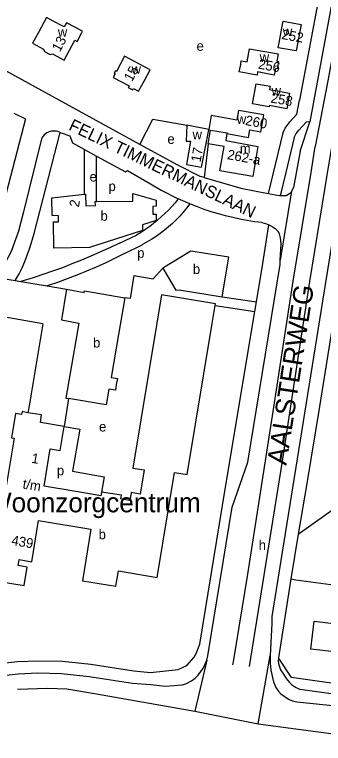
# Model space of a CAD drawing. Extents: x 161258 to 163262, y 380749 to 382054.
# Drawn here: x 161610 to 161736.2, y 380828.4 to 381126.1 of the extents above; entities that cross this region are included whole.
import ezdxf

# ---------------------------------------------------------------- set-up
doc = ezdxf.new("R2010")
doc.units = 0
for name, color, linetype in [('BLT_Basislijn', 7, 'Continuous'), ('BLT_Bebouwing', 7, 'Continuous'), ('BLT_Bebouwing_beschrifting', 7, 'Continuous'), ('BLT_Centroide', 7, 'Continuous'), ('BLT_Huisnummer', 7, 'Continuous'), ('BLT_Huisnummer_reeks', 7, 'Continuous'), ('BLT_Onderdoorgang_en_onderverdeling', 7, 'Continuous'), ('BLT_Onderverdeling_panden', 7, 'Continuous'), ('BLT_Straatnaam', 7, 'Continuous'), ('BLT_Straatnaam_hoofdweg', 7, 'Continuous'), ('BLT_Vlakafsluiter', 7, 'Continuous')]:
    doc.layers.add(name, color=color, linetype=linetype)

msp = doc.modelspace()

# ---------------------------------------------------------------- linework, layer by layer
at = {"layer": 'BLT_Basislijn'}
for p, q in [((161736.02, 381142.28), (161726.38, 381091.15)), ((161726.63, 381070.29), (161730.62, 381082.27)), ((161620.92, 381075.39), (161613.52, 381044.97)), ((161617.99, 381036.68), (161628.66, 381077.94)), ((161628.33, 381078.05), (161628.66, 381077.94)), ((161719.67, 381077.83), (161713.65, 381053.04)), ((161724.3, 381075.95), (161720.85, 381061.57)), ((161689.07, 381073.38), (161687.41, 381059.59)), ((161638.51, 381052.74), (161638.51, 381071.04)), ((161638.51, 381071.04), (161643.51, 381068.33)), ((161643.51, 381049.79), (161643.51, 381068.33)), ((161720.85, 381061.57), (161718.56, 381052.07)), ((161665.53, 381056.95), (161669.82, 381054.46)), ((161669.82, 381054.46), (161676.83, 381050.83)), ((161713.65, 381053.04), (161718.18, 381052.16)), ((161718.56, 381052.07), (161718.18, 381052.16)), ((161681.54, 381048.78), (161676.83, 381050.83)), ((161682.23, 381048.48), (161681.54, 381048.78)), ((161711.47, 381024.4), (161713.92, 381040.24)), ((161652.9, 381032.72), (161659.75, 381036.02)), ((161654.87, 381028.47), (161662.15, 381032.11)), ((161708.86, 381008.75), (161711.47, 381024.4)), ((161610.21, 381017.5), (161611.86, 381020.18)), ((161691.97, 381007.26), (161708.21, 381004.86)), ((161708.21, 381004.86), (161708.86, 381008.75)), ((161696.09, 380932.23), (161708.21, 381004.86)), ((161630.17, 380957.89), (161636.7, 380956.73)), ((161636.7, 380956.73), (161633.67, 380939.61)), ((161725.9, 380913.86), (161773.55, 380947.88)), ((161633.67, 380939.61), (161646.6, 380937.32)), ((161646.6, 380937.32), (161645.5, 380931.08)), ((161729.53, 380935.34), (161725.9, 380913.86)), ((161685.62, 380868.97), (161696.09, 380932.23)), ((161725.9, 380913.86), (161722.82, 380895.55)), ((161722.82, 380895.55), (161717.83, 380863.35)), ((161722.82, 380895.55), (161724.93, 380895.27)), ((161724.93, 380895.27), (161747.95, 380892.07)), ((161793.99, 380841.25), (161726.71, 380850.37))]:
    msp.add_line(p, q, dxfattribs=at)
for points in [[(161779.51, 381323.45), (161738.07, 381099.04), (161732.89, 381072.3)], [(161774.85, 381318.89), (161763.77, 381261.52), (161730.62, 381082.27)], [(161661.21, 381073.05), (161600.5, 381106.23), (161596.81, 381108.49), (161591, 381113.37), (161585.56, 381119.67), (161581.84, 381124.68), (161578.39, 381131.42), (161575.06, 381141.3), (161573, 381153.88), (161573.14, 381178.29), (161574.11, 381180.01), (161575.79, 381181.97), (161579.23, 381182.66), (161646.57, 381179.2), (161648.58, 381177.24), (161650.49, 381169.59), (161653.74, 381164.08), (161655.4, 381162.11), (161658.04, 381159.78), (161663.24, 381156.44), (161674.61, 381153.51), (161727.24, 381143.64), (161736.02, 381142.28)], [(161741.35, 381090.28), (161740.89, 381081.41), (161740.14, 381076.05), (161737.65, 381060.54), (161736.69, 381054.67), (161730.55, 381017.14), (161719.25, 380942.85), (161705.79, 380859.78)], [(161722.51, 381082.31), (161725.39, 381085.41), (161726.38, 381091.15)], [(161609.71, 381085.82), (161614.49, 381083.49), (161602.87, 381039.52), (161596.81, 381025.28), (161593.68, 381020.34)], [(161661.21, 381073.05), (161666.42, 381083.38), (161680.4, 381080.9)], [(161719.67, 381077.83), (161720.11, 381078.82), (161720.63, 381079.77), (161721.21, 381080.69), (161721.87, 381081.56), (161722.51, 381082.31)], [(161730.62, 381082.27), (161729.21, 381082.13), (161726.18, 381078.92)], [(161628.33, 381078.05), (161627.71, 381078.3), (161627.06, 381078.46), (161626.39, 381078.55), (161625.72, 381078.56), (161625.05, 381078.49), (161624.4, 381078.34), (161623.77, 381078.11), (161623.17, 381077.81), (161622.61, 381077.44), (161622.1, 381077.01), (161621.64, 381076.51), (161621.25, 381075.97), (161620.92, 381075.39)], [(161746.86, 381080.84), (161745.83, 381072.64), (161745.07, 381066.27), (161737.03, 381016.61), (161715.16, 380880.21), (161715.15, 380877.38), (161714.43, 380864.26)], [(161724.3, 381075.95), (161724.67, 381076.75), (161725.11, 381077.52), (161725.62, 381078.24), (161726.18, 381078.92)], [(161628.66, 381077.94), (161632.51, 381076.6), (161633.59, 381073.7), (161638.51, 381071.04)], [(161687.41, 381059.59), (161685.85, 381060.01), (161676.68, 381064.61), (161661.21, 381073.05)], [(161699.17, 380860.53), (161699.42, 380861.75), (161705.24, 380897.5), (161715.39, 380962.16), (161723.87, 381017.22), (161731.13, 381061.59), (161732.89, 381072.3)], [(161726.63, 381070.29), (161723.93, 381055.49), (161723.2, 381053.97)], [(161643.51, 381068.33), (161655.37, 381061.91), (161656.09, 381062.45), (161665.53, 381056.95)], [(161687.41, 381059.59), (161702.49, 381055.2), (161713.65, 381053.04)], [(161723.2, 381053.97), (161722.81, 381053.16), (161720.96, 381052.09), (161718.8, 381052.02), (161718.56, 381052.07)], [(161676.83, 381050.83), (161675.57, 381049.26), (161674.24, 381047.72), (161672.85, 381046.24), (161671.4, 381044.81), (161669.9, 381043.44), (161668.34, 381042.13), (161666.77, 381040.81), (161665.21, 381039.58), (161663.64, 381038.48), (161661.87, 381037.21), (161659.75, 381036.02)], [(161681.54, 381048.78), (161680.23, 381047.06), (161678.87, 381045.42), (161677.46, 381043.83), (161675.98, 381042.29), (161674.45, 381040.81), (161672.86, 381039.39), (161671.22, 381038.03), (161669.53, 381036.73), (161667.8, 381035.5), (161666.01, 381034.33), (161664.19, 381033.23), (161662.32, 381032.2), (161662.15, 381032.11)], [(161711.03, 381041.12), (161708.03, 381041.52), (161705.05, 381042), (161702.08, 381042.56), (161699.13, 381043.2), (161696.19, 381043.91), (161693.27, 381044.7), (161690.38, 381045.57), (161687.51, 381046.52), (161684.67, 381047.54), (161682.23, 381048.48)], [(161613.52, 381044.97), (161611.63, 381037.71), (161608.6, 381029.36), (161602.84, 381018.77)], [(161711.03, 381041.12), (161712, 381040.91), (161712.95, 381040.62), (161713.92, 381040.24)], [(161713.92, 381040.24), (161714.77, 381039.83), (161715.63, 381039.32), (161716.44, 381038.75), (161717.2, 381038.11), (161717.75, 381037.57)], [(161611.86, 381020.18), (161613.02, 381022.7), (161614.11, 381025.25), (161615.13, 381027.84), (161616.07, 381030.44), (161616.94, 381033.08), (161617.73, 381035.74), (161617.99, 381036.68)], [(161718.58, 381025.74), (161718.87, 381032.49), (161718.7, 381034.93), (161718.23, 381036.54), (161717.75, 381037.57)], [(161652.9, 381032.72), (161649.14, 381031.03), (161645.02, 381029.23), (161641.19, 381027.49), (161637.32, 381025.83), (161633.42, 381024.24), (161629.49, 381022.73), (161625.53, 381021.29), (161621.55, 381019.92), (161617.54, 381018.63), (161612.48, 381017.11)], [(161654.87, 381028.47), (161651.06, 381026.57), (161647.22, 381024.74), (161643.34, 381022.98), (161639.43, 381021.29), (161635.48, 381019.68), (161631.51, 381018.15), (161627.51, 381016.68), (161623.34, 381015.25)], [(161688.59, 380862.43), (161688.99, 380864.19), (161698.89, 380924.93), (161705.28, 380943.25), (161718.51, 381024.05), (161718.58, 381025.74)], [(161658.73, 381019.52), (161666.61, 381018.21), (161670.57, 381022.47)], [(161658.73, 381019.52), (161657.17, 381010.07), (161654.99, 381010.45)], [(161694.84, 381010.79), (161708.86, 381008.75)], [(161742.07, 381012.66), (161734.61, 380966.06), (161729.53, 380935.34)], [(161665.59, 380857.4), (161676.87, 380858.57), (161680.43, 380860.23), (161683.43, 380863.58), (161684.2, 380865.14), (161685.62, 380868.97)], [(161714.43, 380864.26), (161714.43, 380861.21), (161714.7, 380858.29), (161715.77, 380853.59), (161716.79, 380851.26), (161717.72, 380849.91), (161718.86, 380848.59), (161721.9, 380846.44), (161723.44, 380845.82), (161725.38, 380845.33)], [(161577.79, 380857.57), (161595.29, 380854.98), (161611.49, 380856.8), (161619.5, 380857.15), (161629.19, 380856.93), (161640.5, 380855.77), (161658.13, 380853.01), (161665.64, 380852.38), (161671.6, 380851.77), (161678.52, 380852.24), (161680.03, 380852.78), (161682.25, 380853.99), (161683.73, 380855.05), (161684.98, 380856.19), (161687.16, 380859.19), (161688.59, 380862.43)], [(161578.56, 380862.51), (161595.38, 380860.02), (161611.1, 380861.78), (161619.44, 380862.16), (161629.5, 380861.92), (161641.14, 380860.73), (161658.73, 380857.97), (161665.59, 380857.4)], [(161717.83, 380863.35), (161717.73, 380861.8), (161717.93, 380860.52), (161718.72, 380858.41), (161719.83, 380856.61), (161721.01, 380854.84), (161722.27, 380853.32), (161723.25, 380852.32), (161725.08, 380851.17), (161726.71, 380850.37)], [(161796.03, 380844.98), (161723.13, 380855.33), (161717.83, 380863.35)], [(161611.15, 380850.47), (161623.47, 380850.9), (161631.28, 380850.67), (161643.41, 380848.68), (161683.58, 380841.56)], [(161725.38, 380845.33), (161774.67, 380840.37), (161793.39, 380840.37), (161793.99, 380841.25)], [(161709.49, 380836.32), (161756.68, 380830.15), (161770.31, 380828.37)]]:
    msp.add_lwpolyline(points, dxfattribs=at)
at = {"layer": 'BLT_Bebouwing'}
for p, q in [((161705.04, 381106.8), (161706.03, 381112.16)), ((161701.83, 381102.7), (161702.39, 381105.79)), ((161702.39, 381105.79), (161702.64, 381107.18)), ((161702.64, 381107.18), (161705.04, 381106.8)), ((161717.27, 381107.81), (161717.14, 381107.05)), ((161717.14, 381107.05), (161717.79, 381106.94)), ((161717.79, 381106.94), (161717.24, 381103.94)), ((161709.08, 381101.39), (161701.83, 381102.7)), ((161709.31, 381102.67), (161709.08, 381101.39)), ((161716.12, 381101.44), (161709.31, 381102.67)), ((161716.59, 381104.05), (161716.12, 381101.44)), ((161717.24, 381103.94), (161716.59, 381104.05)), ((161689.5, 381075.84), (161690.02, 381078.85)), ((161689.07, 381073.38), (161689.5, 381075.84)), ((161695.57, 381072.25), (161689.07, 381073.38)), ((161709.45, 381072.26), (161707.31, 381059.99)), ((161693.85, 381062.35), (161695.57, 381072.25)), ((161707.31, 381059.99), (161693.85, 381062.35)), ((161670.06, 381011.63), (161668.12, 381000)), ((161692.08, 381007.96), (161670.06, 381011.63)), ((161690.76, 380999.99), (161691.97, 381007.26)), ((161691.97, 381007.26), (161692.08, 381007.96)), ((161621.54, 380999.85), (161601.35, 381003.32)), ((161668.12, 381000), (161658.34, 380940.84)), ((161680.51, 380938.18), (161690.76, 380999.99)), ((161624.58, 380948.66), (161628.54, 380948.01)), ((161658.34, 380940.84), (161662.9, 380940.1)), ((161662.9, 380940.1), (161661.27, 380930.21)), ((161668.24, 380896.11), (161675.35, 380939.04)), ((161675.35, 380939.04), (161680.51, 380938.18)), ((161661.27, 380930.21), (161657.6, 380930.83)), ((161619.73, 380919.39), (161641.16, 380915.85)), ((161641.16, 380915.85), (161637.7, 380894.86)), ((161651.37, 380892.61), (161652.39, 380898.83)), ((161652.39, 380898.83), (161668.24, 380896.11)), ((161596.57, 380895.76), (161613.87, 380892.91)), ((161637.7, 380894.86), (161651.37, 380892.61))]:
    msp.add_line(p, q, dxfattribs=at)
for points in [[(161637.33, 381118.56), (161637.72, 381119.29), (161631.15, 381122.81), (161630.23, 381121.09), (161629.4, 381121.54), (161625.74, 381123.5), (161622.99, 381124.97), (161619.7, 381118.83), (161617.34, 381114.42), (161621.83, 381112.01), (161622.14, 381111), (161624.46, 381109.76), (161625.41, 381110.05), (161630.24, 381107.46), (161634.61, 381115.63), (161635.51, 381115.15), (161637.33, 381118.56)], [(161727.07, 381122.07), (161725.12, 381111.25), (161717.75, 381112.58), (161718.24, 381115.27), (161719.21, 381120.69), (161719.7, 381123.4), (161727.07, 381122.07)], [(161706.03, 381112.16), (161717.68, 381110.08), (161717.27, 381107.81)], [(161663.01, 381099.19), (161665.32, 381103.51), (161654.93, 381109.1), (161651.6, 381102.9), (161651.21, 381103.11), (161650.7, 381102.16), (161651.08, 381101.96), (161650.26, 381100.43), (161656.74, 381096.97), (161656.43, 381096.39), (161658.31, 381095.38), (161658.58, 381095.89), (161660.65, 381094.78), (161663.01, 381099.19)], [(161696.77, 381077.52), (161705.61, 381075.92), (161706.16, 381078.98), (161710.57, 381078.18), (161711.78, 381085.18), (161701.45, 381086.98), (161700.76, 381083.04), (161690.34, 381084.85), (161689.35, 381079.15)], [(161680.4, 381080.9), (161680.08, 381074.37), (161681.92, 381074.35), (161680.18, 381064.9), (161686.41, 381063.73), (161689.32, 381079.03)], [(161689.35, 381079.15), (161680.4, 381080.9)], [(161689.35, 381079.15), (161689.32, 381079.03)], [(161689.32, 381079.03), (161690.03, 381078.91)], [(161690.03, 381078.9), (161690.02, 381078.85)], [(161690.03, 381078.91), (161690.03, 381078.9)], [(161696.77, 381077.52), (161696.27, 381074.63), (161709.45, 381072.26)], [(161643.51, 381049.79), (161658.27, 381049.94), (161658.24, 381052.97), (161667.82, 381050.29), (161667.84, 381047.8), (161666.42, 381047.78), (161666.46, 381044.54), (161667.87, 381044.57), (161667.9, 381042.07), (161662.25, 381040.26), (161662.27, 381037.88), (161640.55, 381030.91), (161626.04, 381030.72), (161625.91, 381041.45), (161627.9, 381041.47), (161627.88, 381043.95), (161625.34, 381044.11), (161625.19, 381051.31), (161638.51, 381052.74)], [(161638.51, 381052.74), (161638.99, 381052.79), (161639.04, 381048.03), (161642.98, 381048.07), (161642.96, 381049.78), (161643.51, 381049.79)], [(161694.84, 381010.79), (161697.5, 381027), (161682.07, 381029.5), (161670.57, 381022.47)], [(161670.57, 381022.47), (161675.93, 381013.51), (161677.19, 381013.69), (161694.84, 381010.79)], [(161602.84, 381018.77), (161610.21, 381017.5)], [(161610.21, 381017.5), (161612.48, 381017.11)], [(161612.48, 381017.11), (161623.34, 381015.25)], [(161623.34, 381015.25), (161631.23, 381013.89)], [(161631.23, 381013.89), (161638.42, 381012.65), (161638.52, 381013.27), (161654.98, 381010.44)], [(161654.98, 381010.44), (161652.41, 380995.44)], [(161621.54, 380999.85), (161616.75, 380971.25)], [(161652.41, 380995.44), (161649.38, 380977.87), (161651.98, 380977.42), (161651.55, 380974.96)], [(161651.55, 380974.96), (161651.15, 380972.65), (161648.55, 380973.1), (161647.44, 380966.63), (161632.03, 380969.28)], [(161616.75, 380971.25), (161616, 380966.93)], [(161632.03, 380969.28), (161630.17, 380957.89)], [(161616, 380966.93), (161615.41, 380963.47)], [(161615.41, 380963.47), (161613.07, 380963.92), (161612.83, 380962.7), (161610.4, 380963.1), (161608.76, 380953.25), (161609.75, 380953.08), (161605.35, 380926.09)], [(161628.54, 380948.01), (161630.17, 380957.89)], [(161622.09, 380933.41), (161624.58, 380948.66)], [(161645.5, 380931.08), (161645.25, 380929.58), (161641.39, 380930.22), (161634.16, 380931.42), (161630.3, 380932.05), (161626.01, 380932.76), (161622.09, 380933.41)], [(161657.6, 380930.83), (161657.19, 380928.28), (161656.87, 380928.31), (161656.76, 380927.68), (161653.39, 380928.23), (161653.64, 380929.73), (161645.5, 380931.08)], [(161613.87, 380892.91), (161615.11, 380900.4), (161611.4, 380901.01), (161611.8, 380903.47), (161616.96, 380902.62), (161619.73, 380919.39)], [(161751.35, 380870.29), (161746.78, 380870.83), (161745.64, 380861.22), (161740.25, 380861.85), (161740.71, 380865.75), (161731.06, 380866.89), (161732.41, 380878.32), (161742.46, 380877.14), (161743.24, 380883.7), (161746.91, 380883.26), (161747.95, 380892.07)]]:
    msp.add_lwpolyline(points, dxfattribs=at)
msp.add_lwpolyline([(161708.76, 381097.89), (161714.37, 381096.85), (161714.14, 381095.58), (161722.39, 381094.05), (161721.21, 381087.67), (161714.14, 381088.97), (161714.03, 381088.38), (161707.21, 381089.64)], close=True, dxfattribs=at)
at = {"layer": 'BLT_Onderdoorgang_en_onderverdeling'}
for points in [[(161631.23, 381013.89), (161629.09, 381001.48), (161636.25, 381000), (161630.96, 380969.46), (161632.03, 380969.28)], [(161630.17, 380957.89), (161620.51, 380959.48), (161621.01, 380962.55), (161615.41, 380963.47)]]:
    msp.add_lwpolyline(points, dxfattribs=at)
at = {"layer": 'BLT_Onderverdeling_panden'}
msp.add_lwpolyline([(161690.03, 381078.9), (161696.81, 381077.75), (161696.77, 381077.52)], dxfattribs=at)
at = {"layer": 'BLT_Vlakafsluiter'}
for p, q in [((161723.2, 381053.97), (161718.58, 381025.74)), ((161709.49, 380836.32), (161714.43, 380864.26)), ((161688.59, 380862.43), (161683.58, 380841.56)), ((161683.58, 380841.56), (161709.49, 380836.32))]:
    msp.add_line(p, q, dxfattribs=at)

# ---------------------------------------------------------------- texts
at = {"layer": 'BLT_Bebouwing_beschrifting'}
msp.add_text('Woonzorgcentrum', height=8, dxfattribs=at).set_placement((161598.65, 380922.79))
at = {"layer": 'BLT_Centroide'}
for s, p in [('w', (161627.65, 381117.06)), ('w', (161719.61, 381117.31)), ('e', (161684.34, 381111.34)), ('w', (161710.16, 381106.78)), ('w', (161657.77, 381101.94)), ('w', (161715.01, 381093.06)), ('w', (161700.81, 381081.44)), ('w', (161682.71, 381075.16)), ('e', (161672.44, 381073.32)), ('m', (161702.02, 381069.44)), ('e', (161640.63, 381057.92)), ('p', (161648.36, 381054.02)), ('b', (161645.08, 381041.88)), ('p', (161660.07, 381026.79)), ('b', (161682.84, 381020.16)), ('b', (161642.03, 380990.11)), ('e', (161644.49, 380955.8)), ('p', (161627.26, 380937.89)), ('b', (161644.33, 380911.77)), ('h', (161709.76, 380907.43))]:
    msp.add_text(s, height=4, dxfattribs=at).set_placement(p)
at = {"layer": 'BLT_Huisnummer'}
for s, rotation, p in [('252', 349.7577, (161718.9, 381116.2)), ('13', 61.8329, (161628.49, 381110.63)), ('15', 61.8257, (161657.96, 381098.45)), ('256', 349.7603, (161709.32, 381104.09)), ('258', 349.7691, (161714.43, 381090.24)), ('260', 349.7567, (161704.06, 381081.06)), ('17', 79.7655, (161685.95, 381065.6)), ('2', 80.1936, (161636.23, 381047.2))]:
    msp.add_text(s, height=4, rotation=rotation, dxfattribs=at).set_placement(p)
at = {"layer": 'BLT_Huisnummer_reeks'}
for s, rotation, p in [('262-a', 349.7655, (161696.65, 381067.11)), ('1', 350.638, (161616.65, 380943.04)), ('t/m', 350.6392, (161613.07, 380932.54)), ('439', 350.6374, (161608.47, 380909.49))]:
    msp.add_text(s, height=4, rotation=rotation, dxfattribs=at).set_placement(p)
at = {"layer": 'BLT_Straatnaam'}
msp.add_text('FELIX TIMMERMANSLAAN', height=5, rotation=334.2611, dxfattribs=at).set_placement((161631.71, 381079.21))
at = {"layer": 'BLT_Straatnaam_hoofdweg'}
msp.add_text('AALSTERWEG', height=8, rotation=81.2268, dxfattribs=at).set_placement((161721.04, 380941.74))

doc.saveas('drawing.dxf')
